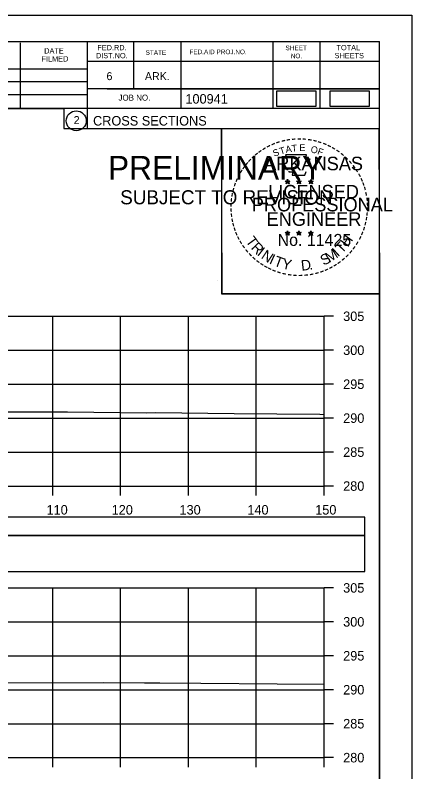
# Model space of a CAD drawing. Extents: x 1370538 to 1372872, y 376220 to 381127.
# Drawn here: x 1370813.1 to 1370871.5, y 377175.7 to 377287.1 of the extents above; entities that cross this region are included whole.
import ezdxf

# ---------------------------------------------------------------- set-up
doc = ezdxf.new("R2010")
doc.units = 0
for name, color, linetype in [('Default', 7, 'Continuous'), ('R_Border Notes', 7, 'Continuous'), ('R_Border PE', 7, 'Continuous'), ('R_Border Prem', 7, 'Continuous'), ('R_Dimension', 7, 'Continuous'), ('R_Grid', 7, 'Continuous'), ('R_No Plot', 7, 'Continuous'), ('T_Detection Zones', 7, 'Continuous'), ('T_Indications', 7, 'Continuous'), ('T_Notes', 7, 'Continuous')]:
    doc.layers.add(name, color=color, linetype=linetype)

msp = doc.modelspace()

# ---------------------------------------------------------------- linework, layer by layer
at = {"layer": 'Default'}
for points in [[(1370851.6, 377273.72), (1370857.43, 377273.72), (1370857.43, 377275.91), (1370851.6, 377275.91)], [(1370859.47, 377273.72), (1370865.3, 377273.72), (1370865.3, 377275.91), (1370859.47, 377275.91)]]:
    msp.add_lwpolyline(points, close=True, dxfattribs=at)
at = {"layer": 'R_Border Notes'}
for p, q in [((1370550.61, 377283.23), (1370866.79, 377283.23)), ((1370813.83, 377273.35), (1370813.83, 377283.03)), ((1370823.69, 377283.23), (1370823.69, 377270.43)), ((1370830.53, 377283.23), (1370830.53, 377276.29)), ((1370837.47, 377283.23), (1370837.47, 377273.35)), ((1370851.05, 377283.23), (1370851.05, 377273.35)), ((1370857.99, 377283.23), (1370857.99, 377273.35)), ((1370866.79, 377077.77), (1370866.79, 377283.23)), ((1370866.79, 377280.29), (1370823.69, 377280.29)), ((1370866.79, 377280.31), (1370866.79, 377280.31)), ((1370784.53, 377279.21), (1370823.69, 377279.21)), ((1370784.53, 377277.35), (1370823.69, 377277.35)), ((1370866.79, 377276.29), (1370823.69, 377276.29)), ((1370826.65, 377276.29), (1370866.79, 377276.29)), ((1370784.53, 377275.41), (1370823.69, 377275.41)), ((1370866.79, 377273.35), (1370784.53, 377273.35)), ((1370823.69, 377270.43), (1370866.79, 377270.43))]:
    msp.add_line(p, q, dxfattribs=at)
msp.add_circle((1370822.07, 377271.56), 1.47, dxfattribs=at)
at = {"layer": 'R_Border Prem'}
for p, q in [((1370858.61, 377217.77), (1370858.61, 377242.77)), ((1370860.01, 377242.77), (1370858.61, 377242.77)), ((1370860.01, 377237.77), (1370858.61, 377237.77)), ((1370860.01, 377232.77), (1370858.61, 377232.77)), ((1370860.01, 377227.77), (1370858.61, 377227.77)), ((1370860.01, 377222.77), (1370858.61, 377222.77)), ((1370558.61, 377217.77), (1370858.61, 377217.77)), ((1370818.61, 377216.37), (1370818.61, 377217.77)), ((1370828.61, 377216.37), (1370828.61, 377217.77)), ((1370838.61, 377216.37), (1370838.61, 377217.77)), ((1370848.61, 377216.37), (1370848.61, 377217.77)), ((1370858.61, 377216.37), (1370858.61, 377217.77)), ((1370860.01, 377217.77), (1370858.61, 377217.77)), ((1370858.61, 377177.77), (1370858.61, 377202.77)), ((1370860.01, 377202.77), (1370858.61, 377202.77)), ((1370860.01, 377197.77), (1370858.61, 377197.77)), ((1370860.01, 377192.77), (1370858.61, 377192.77)), ((1370860.01, 377187.77), (1370858.61, 377187.77)), ((1370860.01, 377182.77), (1370858.61, 377182.77)), ((1370558.61, 377177.77), (1370858.61, 377177.77)), ((1370818.61, 377176.37), (1370818.61, 377177.77)), ((1370828.61, 377176.37), (1370828.61, 377177.77)), ((1370838.61, 377176.37), (1370838.61, 377177.77)), ((1370848.61, 377176.37), (1370848.61, 377177.77)), ((1370858.61, 377176.37), (1370858.61, 377177.77)), ((1370860.01, 377177.77), (1370858.61, 377177.77))]:
    msp.add_line(p, q, dxfattribs=at)
at = {"layer": 'R_Dimension'}
for points in [[(1370750.34, 377228.78), (1370762.62, 377228.54), (1370783.73, 377228.87), (1370784.1, 377228.87), (1370784.46, 377228.88), (1370799.92, 377228.81), (1370811.8, 377228.68), (1370820.77, 377228.7), (1370832.49, 377228.57), (1370833.75, 377228.58), (1370845.33, 377228.44), (1370851.63, 377228.39), (1370857.99, 377228.34), (1370858.61, 377228.33)], [(1370738.65, 377188.66), (1370755.08, 377188.76), (1370761.14, 377188.65), (1370771.54, 377188.81), (1370783.67, 377188.87), (1370795.21, 377188.9), (1370803.44, 377188.87), (1370809.77, 377188.8), (1370826.04, 377188.84), (1370832.13, 377188.77), (1370834.41, 377188.79), (1370840.45, 377188.72), (1370851.7, 377188.63), (1370858.61, 377188.57)]]:
    msp.add_lwpolyline(points, dxfattribs=at)
at = {"layer": 'R_Grid'}
for p, q in [((1370558.61, 377242.77), (1370858.61, 377242.77)), ((1370818.61, 377217.77), (1370818.61, 377242.77)), ((1370828.61, 377217.77), (1370828.61, 377242.77)), ((1370838.61, 377217.77), (1370838.61, 377242.77)), ((1370848.61, 377217.77), (1370848.61, 377242.77)), ((1370858.61, 377217.77), (1370858.61, 377242.77)), ((1370558.61, 377237.77), (1370858.61, 377237.77)), ((1370558.61, 377232.77), (1370858.61, 377232.77)), ((1370558.61, 377227.77), (1370858.61, 377227.77)), ((1370558.61, 377222.77), (1370858.61, 377222.77)), ((1370558.61, 377217.77), (1370858.61, 377217.77)), ((1370558.61, 377202.77), (1370858.61, 377202.77)), ((1370818.61, 377177.77), (1370818.61, 377202.77)), ((1370828.61, 377177.77), (1370828.61, 377202.77)), ((1370838.61, 377177.77), (1370838.61, 377202.77)), ((1370848.61, 377177.77), (1370848.61, 377202.77)), ((1370858.61, 377177.77), (1370858.61, 377202.77)), ((1370558.61, 377197.77), (1370858.61, 377197.77)), ((1370558.61, 377192.77), (1370858.61, 377192.77)), ((1370558.61, 377187.77), (1370858.61, 377187.77)), ((1370558.61, 377182.77), (1370858.61, 377182.77)), ((1370558.61, 377177.77), (1370858.61, 377177.77))]:
    msp.add_line(p, q, dxfattribs=at)
at = {"layer": 'R_No Plot'}
for p, q in [((1370538.21, 377287.12), (1370871.54, 377287.12)), ((1370842.82, 377247.97), (1370842.82, 377247.97))]:
    msp.add_line(p, q, dxfattribs=at)
for points in [[(1370538.2, 377287.12), (1370871.54, 377287.12), (1370871.54, 377073.78), (1370538.2, 377073.78)], [(1370784.53, 377283.23), (1370784.53, 377273.35), (1370820.26, 377273.35), (1370820.26, 377270.43), (1370843.46, 377270.43), (1370843.46, 377246.09), (1370866.79, 377246.09), (1370866.79, 377077.77), (1370550.61, 377077.77), (1370550.61, 377283.23)], [(1370843.46, 377270.43), (1370866.67, 377270.43), (1370866.79, 377246.09), (1370843.58, 377246.09)]]:
    msp.add_lwpolyline(points, close=True, dxfattribs=at)
at = {"layer": 'T_Detection Zones'}
for points in [[(1370552.62, 377210.49), (1370864.59, 377210.49), (1370864.59, 377213.19), (1370552.62, 377213.19)], [(1370552.62, 377205.17), (1370864.59, 377205.17), (1370864.59, 377210.49), (1370552.62, 377210.49)]]:
    msp.add_lwpolyline(points, close=True, dxfattribs=at)
at = {"layer": 'T_Indications'}
for p, q in [((1370852.87, 377262.68), (1370853.22, 377262.57)), ((1370852.87, 377262.68), (1370853.12, 377262.64)), ((1370852.87, 377262.68), (1370853.11, 377262.56)), ((1370853, 377262.27), (1370853.22, 377262.57)), ((1370853, 377262.27), (1370853.13, 377262.52)), ((1370853, 377262.27), (1370853.22, 377262.49)), ((1370853.22, 377262.94), (1370853.18, 377262.68)), ((1370853.22, 377262.57), (1370853.22, 377262.94)), ((1370853.22, 377262.94), (1370853.27, 377262.69)), ((1370853.57, 377262.68), (1370853.22, 377262.57)), ((1370853.43, 377262.27), (1370853.22, 377262.57)), ((1370853.43, 377262.27), (1370853.22, 377262.49)), ((1370853.57, 377262.68), (1370853.28, 377262.63)), ((1370853.43, 377262.27), (1370853.3, 377262.56)), ((1370853.57, 377262.68), (1370853.36, 377262.58)), ((1370854.54, 377262.68), (1370854.89, 377262.57)), ((1370854.54, 377262.68), (1370854.79, 377262.64)), ((1370854.54, 377262.68), (1370854.78, 377262.56)), ((1370854.67, 377262.27), (1370854.89, 377262.57)), ((1370854.67, 377262.27), (1370854.8, 377262.52)), ((1370854.67, 377262.27), (1370854.89, 377262.49)), ((1370854.89, 377262.94), (1370854.85, 377262.68)), ((1370854.89, 377262.57), (1370854.89, 377262.94)), ((1370854.89, 377262.94), (1370854.94, 377262.69)), ((1370855.24, 377262.68), (1370854.89, 377262.57)), ((1370855.1, 377262.27), (1370854.89, 377262.57)), ((1370855.1, 377262.27), (1370854.89, 377262.49)), ((1370855.24, 377262.68), (1370854.95, 377262.63)), ((1370855.1, 377262.27), (1370854.97, 377262.56)), ((1370855.24, 377262.68), (1370855.03, 377262.58)), ((1370856.31, 377262.67), (1370856.65, 377262.56)), ((1370856.31, 377262.67), (1370856.56, 377262.62)), ((1370856.31, 377262.67), (1370856.54, 377262.55)), ((1370856.44, 377262.26), (1370856.65, 377262.56)), ((1370856.44, 377262.26), (1370856.56, 377262.51)), ((1370856.44, 377262.26), (1370856.65, 377262.48)), ((1370856.65, 377262.92), (1370856.61, 377262.67)), ((1370856.65, 377262.56), (1370856.65, 377262.92)), ((1370856.65, 377262.92), (1370856.7, 377262.67)), ((1370857, 377262.67), (1370856.65, 377262.56)), ((1370856.87, 377262.26), (1370856.65, 377262.56)), ((1370856.87, 377262.26), (1370856.65, 377262.48)), ((1370857, 377262.67), (1370856.72, 377262.62)), ((1370856.87, 377262.26), (1370856.73, 377262.55)), ((1370857, 377262.67), (1370856.8, 377262.57)), ((1370852.87, 377255.11), (1370853.22, 377255)), ((1370852.87, 377255.11), (1370853.12, 377255.06)), ((1370852.87, 377255.11), (1370853.1, 377254.99)), ((1370853, 377254.7), (1370853.22, 377255)), ((1370853, 377254.7), (1370853.13, 377254.94)), ((1370853, 377254.7), (1370853.21, 377254.92)), ((1370853.22, 377255.36), (1370853.18, 377255.11)), ((1370853.43, 377254.7), (1370853.21, 377254.91)), ((1370853.22, 377255), (1370853.22, 377255.36)), ((1370853.22, 377255.36), (1370853.27, 377255.11)), ((1370853.56, 377255.11), (1370853.22, 377255)), ((1370853.43, 377254.7), (1370853.22, 377255)), ((1370853.56, 377255.11), (1370853.28, 377255.06)), ((1370853.43, 377254.7), (1370853.29, 377254.99)), ((1370853.56, 377255.11), (1370853.36, 377255.01)), ((1370854.54, 377255.11), (1370854.89, 377255)), ((1370854.54, 377255.11), (1370854.79, 377255.06)), ((1370854.54, 377255.11), (1370854.77, 377254.99)), ((1370854.67, 377254.7), (1370854.89, 377255)), ((1370854.67, 377254.7), (1370854.8, 377254.94)), ((1370854.67, 377254.7), (1370854.88, 377254.92)), ((1370854.89, 377255.36), (1370854.84, 377255.11)), ((1370855.1, 377254.7), (1370854.88, 377254.91)), ((1370854.89, 377255), (1370854.89, 377255.36)), ((1370854.89, 377255.36), (1370854.93, 377255.11)), ((1370855.23, 377255.11), (1370854.89, 377255)), ((1370855.1, 377254.7), (1370854.89, 377255)), ((1370855.23, 377255.11), (1370854.95, 377255.06)), ((1370855.1, 377254.7), (1370854.96, 377254.99)), ((1370855.23, 377255.11), (1370855.03, 377255.01)), ((1370856.3, 377255.1), (1370856.65, 377254.99)), ((1370856.3, 377255.1), (1370856.56, 377255.05)), ((1370856.3, 377255.1), (1370856.54, 377254.98)), ((1370856.44, 377254.69), (1370856.65, 377254.99)), ((1370856.44, 377254.69), (1370856.56, 377254.93)), ((1370856.44, 377254.69), (1370856.65, 377254.91)), ((1370856.65, 377255.35), (1370856.61, 377255.1)), ((1370856.65, 377254.99), (1370856.65, 377255.35)), ((1370856.65, 377255.35), (1370856.7, 377255.1)), ((1370857, 377255.1), (1370856.65, 377254.99)), ((1370856.87, 377254.69), (1370856.65, 377254.99)), ((1370856.87, 377254.69), (1370856.65, 377254.9)), ((1370857, 377255.1), (1370856.71, 377255.05)), ((1370856.87, 377254.69), (1370856.73, 377254.98)), ((1370857, 377255.1), (1370856.8, 377255))]:
    msp.add_line(p, q, dxfattribs=at)
for points in [[(1370852.91, 377266.56), (1370853.18, 377265.73)], [(1370856.42, 377265.64), (1370856.57, 377265.92), (1370855.88, 377265.9), (1370856.03, 377266.56), (1370852.91, 377266.56)], [(1370853.4, 377264.14), (1370853.4, 377264.05), (1370853.97, 377264.03), (1370853.91, 377263.56), (1370855.78, 377263.56), (1370855.98, 377264.09)], [(1370853.22, 377262.94), (1370853.43, 377262.27), (1370852.87, 377262.68), (1370853.57, 377262.68), (1370853, 377262.27), (1370853.22, 377262.94)], [(1370854.89, 377262.94), (1370855.1, 377262.27), (1370854.54, 377262.68), (1370855.24, 377262.68), (1370854.67, 377262.27), (1370854.89, 377262.94)], [(1370856.65, 377262.92), (1370856.87, 377262.26), (1370856.31, 377262.67), (1370857, 377262.67), (1370856.44, 377262.26), (1370856.65, 377262.92)], [(1370853.22, 377255.36), (1370853.43, 377254.7), (1370852.87, 377255.11), (1370853.56, 377255.11), (1370853, 377254.7), (1370853.22, 377255.36)], [(1370854.89, 377255.36), (1370855.1, 377254.7), (1370854.54, 377255.11), (1370855.23, 377255.11), (1370854.67, 377254.7), (1370854.89, 377255.36)], [(1370856.65, 377255.35), (1370856.87, 377254.69), (1370856.3, 377255.1), (1370857, 377255.1), (1370856.44, 377254.69), (1370856.65, 377255.35)]]:
    msp.add_lwpolyline(points, dxfattribs=at)
for centre, radius in [((1370853.22, 377262.57), 0.172), ((1370853.22, 377262.57), 0.145), ((1370853.22, 377262.57), 0.116), ((1370853.22, 377262.57), 0.0991), ((1370853.22, 377262.57), 0.0747), ((1370853.22, 377262.57), 0.0495), ((1370853.22, 377262.57), 0.0296), ((1370854.89, 377262.57), 0.172), ((1370854.89, 377262.57), 0.145), ((1370854.89, 377262.57), 0.116), ((1370854.89, 377262.57), 0.0991), ((1370854.89, 377262.57), 0.0747), ((1370854.89, 377262.57), 0.0495), ((1370854.89, 377262.57), 0.0296), ((1370856.65, 377262.56), 0.172), ((1370856.65, 377262.56), 0.145), ((1370856.65, 377262.56), 0.116), ((1370856.65, 377262.56), 0.0991), ((1370856.65, 377262.56), 0.0747), ((1370856.65, 377262.56), 0.0495), ((1370856.65, 377262.56), 0.0296), ((1370853.22, 377255), 0.172), ((1370853.22, 377255), 0.145), ((1370853.22, 377255), 0.116), ((1370853.22, 377255), 0.0991), ((1370853.22, 377255), 0.0747), ((1370853.22, 377255), 0.0495), ((1370853.22, 377255), 0.0296), ((1370854.88, 377255), 0.172), ((1370854.88, 377255), 0.145), ((1370854.88, 377255), 0.116), ((1370854.88, 377255), 0.0991), ((1370854.88, 377255), 0.0747), ((1370854.88, 377255), 0.0495), ((1370854.88, 377255), 0.0296), ((1370856.65, 377254.99), 0.172), ((1370856.65, 377254.99), 0.145), ((1370856.65, 377254.99), 0.116), ((1370856.65, 377254.99), 0.0991), ((1370856.65, 377254.99), 0.0747), ((1370856.65, 377254.99), 0.0495), ((1370856.65, 377254.99), 0.0296)]:
    msp.add_circle(centre, radius, dxfattribs=at)

# ---------------------------------------------------------------- texts
at = {"layer": 'R_Border Notes'}
for s, height, p in [('DATE', 0.782, (1370817.35, 377281.47)), ('FED.RD.', 0.782, (1370825.17, 377281.95)), ('SHEET', 0.684, (1370852.91, 377281.95)), ('TOTAL', 0.782, (1370860.43, 377281.95)), ('FILMED', 0.782, (1370816.95, 377280.29)), ('DIST.NO.', 0.782, (1370824.97, 377280.77)), ('STATE', 0.684, (1370832.29, 377281.27)), ('FED.AID PROJ.NO.', 0.684, (1370838.75, 377281.37)), ('NO.', 0.684, (1370853.69, 377280.77)), ('SHEETS', 0.782, (1370860.15, 377280.77)), ('6', 1.17, (1370826.53, 377277.55)), ('ARK.', 1.172, (1370832.19, 377277.55)), ('100941', 1.4, (1370838.16, 377274.09)), ('JOB NO.', 0.879, (1370828.29, 377274.53)), ('2', 1.17, (1370821.69, 377271.08)), ('CROSS SECTIONS', 1.4, (1370824.55, 377270.86))]:
    msp.add_text(s, height=height, rotation=360, dxfattribs=at).set_placement(p)
at = {"layer": 'R_Border PE'}
for s, p in [('305', (1370861.41, 377242.07)), ('300', (1370861.41, 377237.07)), ('295', (1370861.41, 377232.07)), ('290', (1370861.41, 377227.07)), ('285', (1370861.41, 377222.07)), ('280', (1370861.41, 377217.07)), ('110', (1370817.69, 377213.57)), ('120', (1370827.29, 377213.57)), ('130', (1370837.29, 377213.57)), ('140', (1370847.29, 377213.57)), ('150', (1370857.29, 377213.57)), ('305', (1370861.41, 377202.07)), ('300', (1370861.41, 377197.07)), ('295', (1370861.41, 377192.07)), ('290', (1370861.41, 377187.07)), ('285', (1370861.41, 377182.07)), ('280', (1370861.41, 377177.07))]:
    msp.add_text(s, height=1.4, dxfattribs=at).set_placement(p)
at = {"layer": 'T_Indications'}
for s, height, rotation, p in [('-', 1.6, 10.2193, (1370853.09, 377268.09)), ('-', 1.6, 5.8968, (1370853.82, 377268.2)), ('-', 1.6, 0.1862, (1370854.59, 377268.27)), ('-', 1.6, 357.743, (1370855.31, 377268.26)), ('-', 1.6, 352.1617, (1370856.06, 377268.2)), ('-', 1.6, 28.7918, (1370850.39, 377267.1)), ('-', 1.6, 24.3072, (1370851.03, 377267.42)), ('-', 1.6, 19.1761, (1370851.66, 377267.69)), ('T', 1, 16.4036, (1370852.18, 377266.57)), ('-', 1.6, 13.6301, (1370852.41, 377267.93)), ('A', 1, 11.2132, (1370853.01, 377266.82)), ('T', 1, 6.0228, (1370853.86, 377266.99)), ('E', 1, 0.8323, (1370854.96, 377267.1)), ('O', 1, 350.4515, (1370856.57, 377266.89)), ('-', 1.6, 347.2049, (1370856.78, 377268.09)), ('-', 1.6, 342.3362, (1370857.41, 377267.93)), ('-', 1.6, 337.8551, (1370858.15, 377267.71)), ('-', 1.6, 334.1211, (1370858.78, 377267.44)), ('-', 1.6, 329.6409, (1370859.36, 377267.16)), ('-', 1.6, 38.9507, (1370848.74, 377265.96)), ('-', 1.6, 36.2317, (1370849.22, 377266.34)), ('-', 1.6, 34.0636, (1370849.8, 377266.73)), ('S', 1, 21.594, (1370851.27, 377266.24)), ('F', 1, 340.0707, (1370857.52, 377266.66)), ('-', 1.6, 325.8627, (1370860, 377266.8)), ('-', 1.6, 320.5297, (1370860.61, 377266.37)), ('-', 1.6, 50.6142, (1370847.46, 377264.58)), ('-', 1.6, 48.423, (1370847.86, 377265.06)), ('-', 1.6, 42.9622, (1370848.31, 377265.54)), ('ARKANSAS', 2, 360, (1370849.77, 377264.27)), ('-', 1.6, 315.5786, (1370861.21, 377265.88)), ('-', 1.6, 309.8797, (1370861.78, 377265.33)), ('-', 1.6, 58.0706, (1370846.72, 377263.48)), ('-', 1.6, 54.2325, (1370847.05, 377264.01)), ('-', 1.6, 306.6522, (1370862.3, 377264.73)), ('-', 1.4, 303.6753, (1370862.79, 377264.16)), ('-', 1.6, 62.8713, (1370846.41, 377262.87)), ('-', 1.6, 299.6684, (1370863.11, 377263.55)), ('-', 1.6, 72.3945, (1370845.93, 377261.63)), ('-', 1.6, 67.7743, (1370846.15, 377262.26)), ('LICENSED', 2, 360, (1370850.36, 377260.12)), ('DWB', 0.01, 360, (1370853.21, 377262.57)), ('DWB', 0.01, 360, (1370854.88, 377262.57)), ('DWB', 0.01, 360, (1370856.64, 377262.55)), ('-', 1.6, 294.6628, (1370863.43, 377262.94)), ('-', 1.6, 290.5728, (1370863.69, 377262.37)), ('-', 1.6, 75.461, (1370845.73, 377260.91)), ('-', 1.6, 285.1233, (1370863.92, 377261.79)), ('-', 1.6, 280.5493, (1370864.12, 377261.04)), ('-', 1.6, 85.1863, (1370845.52, 377259.51)), ('-', 1.6, 81.2013, (1370845.6, 377260.2)), ('PROFESSIONAL', 2, 360, (1370847.94, 377258.22)), ('-', 1.6, 276.5962, (1370864.28, 377260.28)), ('-', 1.6, 89.0622, (1370845.5, 377258.81)), ('-', 1.6, 274.3301, (1370864.34, 377259.55)), ('-', 1.6, 269.9407, (1370864.38, 377258.92)), ('-', 1.6, 94.1959, (1370845.53, 377258.08)), ('-', 1.6, 98.9479, (1370845.61, 377257.42)), ('ENGINEER', 2, 360, (1370850.13, 377256.09)), ('-', 1.6, 263.5172, (1370864.36, 377258.26)), ('-', 1.6, 101.7149, (1370845.74, 377256.68)), ('-', 1.6, 105.4578, (1370845.9, 377256.09)), ('-', 1.6, 255.7626, (1370864.18, 377256.92)), ('-', 1.6, 260.9953, (1370864.29, 377257.6)), ('-', 1.6, 109.0874, (1370846.12, 377255.46)), ('-', 1.6, 252.8681, (1370864, 377256.2)), ('-', 1.6, 114.0643, (1370846.37, 377254.86)), ('-', 1.6, 115.7289, (1370846.68, 377254.24)), ('T', 1.54, 306.0406, (1370846.98, 377253.84)), ('No. 11425', 1.757, 360, (1370851.75, 377253.14)), ('DWB', 0.01, 360, (1370853.2, 377254.99)), ('DWB', 0.01, 360, (1370854.87, 377254.99)), ('DWB', 0.01, 360, (1370856.64, 377254.98)), ('H', 1.54, 54.6088, (1370862.1, 377252.87)), ('-', 1.6, 244.6197, (1370863.51, 377254.9)), ('-', 1.6, 247.8887, (1370863.77, 377255.53)), ('-', 1.6, 120.4471, (1370847.03, 377253.66)), ('-', 1.6, 125.8934, (1370847.44, 377253.1)), ('R', 1.54, 314.005, (1370847.74, 377252.79)), ('T', 1.54, 46.6444, (1370861.21, 377251.93)), ('-', 1.6, 239.0712, (1370863.12, 377254.15)), ('-', 1.6, 130.7181, (1370847.9, 377252.54)), ('I', 1.54, 321.9694, (1370848.64, 377251.86)), ('N', 1.54, 326.5002, (1370849.21, 377251.38)), ('M', 1.54, 32.6563, (1370859.36, 377250.6)), ('I', 1.54, 42.1136, (1370860.64, 377251.45)), ('-', 1.6, 231.2538, (1370862.29, 377252.93)), ('-', 1.6, 233.8452, (1370862.72, 377253.5)), ('-', 1.6, 134.2238, (1370848.42, 377252)), ('-', 1.6, 138.9338, (1370848.94, 377251.54)), ('-', 1.6, 144.6463, (1370849.5, 377251.13)), ('I', 1.54, 335.3603, (1370850.41, 377250.6)), ('T', 1.54, 339.8912, (1370851.08, 377250.27)), ('Y', 1.54, 347.8556, (1370852.29, 377249.83)), ('D', 1.54, 6.3969, (1370855.28, 377249.47)), ('S', 1.54, 26.9312, (1370858.52, 377250.2)), ('-', 1.6, 221.0851, (1370861.28, 377251.86)), ('-', 1.6, 225.7653, (1370861.81, 377252.37)), ('-', 1.6, 148.0898, (1370850.06, 377250.76)), ('-', 1.6, 151.5704, (1370850.64, 377250.43)), ('-', 1.6, 154.6002, (1370851.16, 377250.19)), ('.', 1.54, 13.7642, (1370856.47, 377249.59)), ('-', 1.6, 207.3568, (1370859.64, 377250.65)), ('-', 1.6, 212.2491, (1370860.2, 377251)), ('-', 1.6, 215.7363, (1370860.74, 377251.39)), ('-', 1.6, 158.5612, (1370851.78, 377249.93)), ('-', 1.6, 162.7983, (1370852.47, 377249.72)), ('-', 1.6, 167.5555, (1370853.19, 377249.56)), ('-', 1.6, 173.1155, (1370853.96, 377249.45)), ('-', 1.6, 176.5183, (1370854.71, 377249.39)), ('-', 1.6, 181.5918, (1370855.45, 377249.41)), ('-', 1.6, 185.8167, (1370856.26, 377249.49)), ('-', 1.6, 191.2858, (1370856.99, 377249.62)), ('-', 1.6, 195.4743, (1370857.72, 377249.82)), ('-', 1.6, 200.7184, (1370858.4, 377250.06)), ('-', 1.6, 204.2516, (1370859.02, 377250.33))]:
    msp.add_text(s, height=height, rotation=rotation, dxfattribs=at).set_placement(p)
at = {"layer": 'T_Notes'}
for s, height, p in [('PRELIMINARY', 3.5, (1370826.74, 377262.89)), ('DWB', 0.01, (1370827.48, 377264.74)), ('SUBJECT TO REVISION', 2.0751, (1370828.55, 377259.26))]:
    msp.add_text(s, height=height, rotation=360, dxfattribs=at).set_placement(p)

doc.saveas('drawing.dxf')
